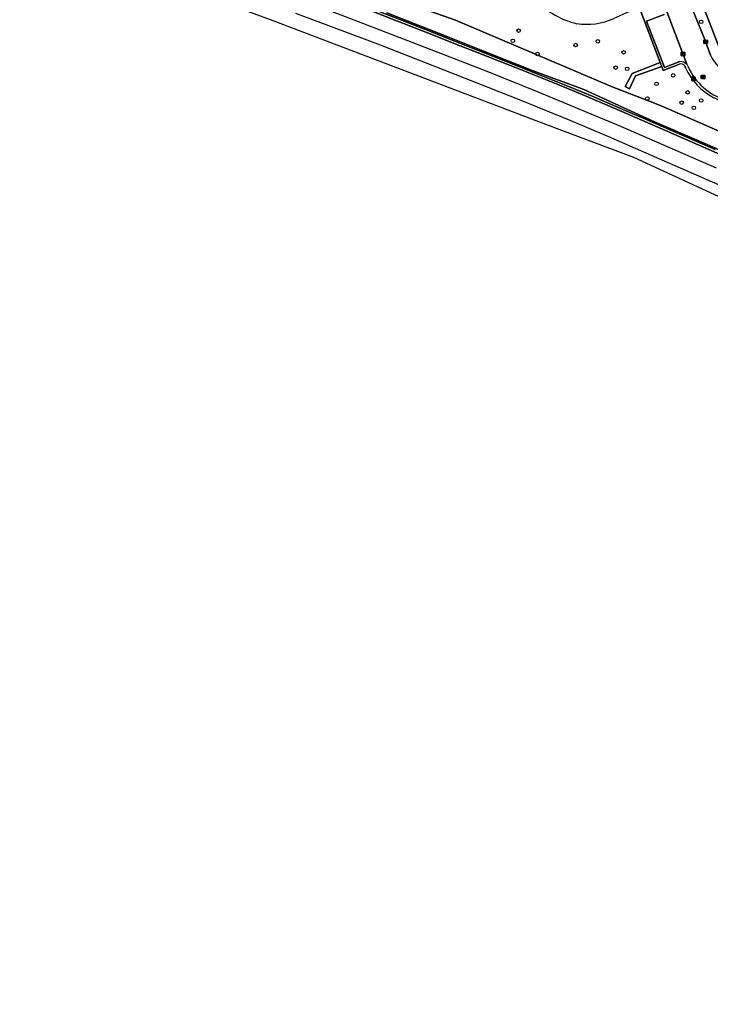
# Model space of a CAD drawing. Extents: x 162989 to 165008, y 383432 to 384338.
# Drawn here: x 163759.2 to 163951.1, y 383568.9 to 383839.9 of the extents above; entities that cross this region are included whole.
import ezdxf

# ---------------------------------------------------------------- set-up
doc = ezdxf.new("R2010")
doc.units = 0
for name, color, linetype in [('IMGEO_Boom', 7, 'Continuous'), ('IMGEO_Erf', 7, 'Continuous'), ('IMGEO_Geluidsscherm', 7, 'Continuous'), ('IMGEO_Groenvoorziening', 7, 'Continuous'), ('IMGEO_Kolk', 7, 'Continuous'), ('IMGEO_Lichtmast', 7, 'Continuous'), ('IMGEO_Parkeervlak_open', 7, 'Continuous'), ('IMGEO_Rijbaan_lokaal_open', 7, 'Continuous'), ('IMGEO_Rioolput', 7, 'Continuous'), ('IMGEO_Spoor', 7, 'Continuous'), ('IMGEO_Spoorbaan_halfverhard', 7, 'Continuous'), ('IMGEO_Terreindeel_gesloten', 7, 'Continuous'), ('IMGEO_Voetpad_open', 7, 'Continuous')]:
    doc.layers.add(name, color=color, linetype=linetype)

msp = doc.modelspace()

# ---------------------------------------------------------------- linework, layer by layer
at = {"layer": 'IMGEO_Boom'}
for centre in [(163948.5, 383839.27), (163897.8, 383836.84), (163896.21, 383834.01), (163919.79, 383833.86), (163903.05, 383830.32), (163913.64, 383832.83), (163926.95, 383830.81), (163924.73, 383826.56), (163927.94, 383826.23), (163936.08, 383822.05), (163940.71, 383824.43), (163944.75, 383819.67), (163933.55, 383817.99), (163943.09, 383816.84), (163948.48, 383817.41), (163946.47, 383815.38)]:
    msp.add_circle(centre, 0.489, dxfattribs=at)
at = {"layer": 'IMGEO_Erf'}
msp.add_lwpolyline([(163948.11, 383846.15), (163954.14, 383830.49)], dxfattribs=at)
at = {"layer": 'IMGEO_Geluidsscherm'}
msp.add_lwpolyline([(163861.23, 383841.81), (163878.61, 383834.88), (163887.89, 383831.22), (163901.84, 383825.68), (163906.53, 383823.91), (163911.23, 383822.2), (163915.9, 383820.44), (163919.18, 383819.04), (163935.57, 383811.54), (163949.28, 383805.58), (163958.49, 383801.55)], dxfattribs=at)
at = {"layer": 'IMGEO_Groenvoorziening'}
for points in [[(164000, 383788.52), (163938.07, 383815.68), (163935.03, 383816.87), (163923.82, 383821.25), (163880.24, 383839.72), (163846.3, 383851.79)], [(163846.3, 383851.79), (163880.24, 383839.72), (163923.82, 383821.25), (163935.03, 383816.87), (163938.07, 383815.68), (164000, 383788.52), (164001.43, 383787.89), (164020.11, 383778.24), (164032.96, 383772.18), (164060.58, 383757.96), (164061.83, 383760.6), (164063.02, 383763.1), (164000, 383794.52), (163952.06, 383818.13)], [(163861.23, 383841.81), (163878.61, 383834.88), (163887.89, 383831.22), (163901.84, 383825.68), (163906.53, 383823.91), (163911.23, 383822.2), (163915.9, 383820.44), (163919.18, 383819.04), (163935.57, 383811.54), (163949.28, 383805.58), (163958.49, 383801.55)], [(163942.47, 383827.49), (163937.95, 383825.77), (163937.54, 383826.86), (163930.22, 383824.23), (163928.56, 383820.67), (163927.43, 383821.27), (163929.37, 383824.94), (163937.11, 383827.97), (163931.18, 383843.62), (163928.37, 383842.08), (163924.22, 383840.17)], [(163944.18, 383826.51), (163943.93, 383827.05)]]:
    msp.add_lwpolyline(points, dxfattribs=at)
for centre, radius, start, end in [((163919.57, 383861.77), 23.69, 224.876, 256.299), ((163916.61, 383857.52), 18.94, 261.9673, 293.7031), ((163942.96, 383826.47), 1.13, 31.0455, 115.3755), ((163960.07, 383833.56), 17.39, 203.925, 242.5515)]:
    msp.add_arc(centre, radius, start, end, dxfattribs=at)
at = {"layer": 'IMGEO_Kolk'}
for p, q in [((163949.22, 383833.29), (163949.22, 383834.14)), ((163949.29, 383834.21), (163950.14, 383834.21)), ((163949.48, 383833.71), (163949.48, 383833.72)), ((163949.52, 383833.76), (163949.92, 383833.76)), ((163949.91, 383833.67), (163949.52, 383833.67)), ((163949.73, 383833.43), (163949.7, 383833.43)), ((163949.71, 383833.99), (163949.73, 383833.99)), ((163949.96, 383833.72), (163949.96, 383833.71)), ((163950.22, 383834.14), (163950.22, 383833.29)), ((163942.94, 383829.88), (163942.94, 383830.74)), ((163943.01, 383830.81), (163943.86, 383830.81)), ((163943.94, 383830.74), (163943.94, 383829.88)), ((163950.14, 383833.21), (163949.29, 383833.21)), ((163943.86, 383829.81), (163943.01, 383829.81)), ((163943.19, 383830.3), (163943.19, 383830.32)), ((163943.63, 383830.27), (163943.23, 383830.27)), ((163943.24, 383830.35), (163943.64, 383830.35)), ((163943.42, 383830.59), (163943.45, 383830.59)), ((163943.45, 383830.03), (163943.42, 383830.03)), ((163943.68, 383830.32), (163943.68, 383830.3))]:
    msp.add_line(p, q, dxfattribs=at)
for points in [[(163949.22, 383833.29), (163949.22, 383834.14)], [(163949.29, 383834.21), (163950.14, 383834.21)], [(163950.22, 383834.14), (163950.22, 383833.29)], [(163942.94, 383829.88), (163942.94, 383830.74)], [(163943.01, 383830.81), (163943.86, 383830.81)], [(163943.94, 383830.74), (163943.94, 383829.88)], [(163950.14, 383833.21), (163949.29, 383833.21)], [(163943.86, 383829.81), (163943.01, 383829.81)]]:
    msp.add_lwpolyline(points, dxfattribs=at)
for centre, radius, start, end in [((163949.29, 383834.14), 0.0765, 91.552, 178.448), ((163949.29, 383834.14), 0.0765, 91.552, 178.448), ((163949.52, 383833.72), 0.0403, 85.8775, 175.7526), ((163949.51, 383833.71), 0.0366, 178.938, 274.7102), ((163949.92, 383833.71), 0.043, 264.8664, 352.4533), ((163949.92, 383833.72), 0.0386, 1.7309, 96.639), ((163950.14, 383834.14), 0.0765, 1.552, 88.448), ((163950.14, 383834.14), 0.0765, 1.552, 88.448), ((163943.01, 383830.74), 0.0765, 91.552, 178.448), ((163943.01, 383830.74), 0.0765, 91.552, 178.448), ((163943.86, 383830.74), 0.0765, 1.552, 88.448), ((163943.86, 383830.74), 0.0765, 1.552, 88.448), ((163949.29, 383833.29), 0.0765, 181.552, 268.448), ((163949.29, 383833.29), 0.0765, 181.552, 268.448), ((163950.14, 383833.29), 0.0765, 271.552, 358.448), ((163950.14, 383833.29), 0.0765, 271.552, 358.448), ((163943.01, 383829.89), 0.0765, 181.552, 268.448), ((163943.01, 383829.89), 0.0765, 181.552, 268.448), ((163943.24, 383830.31), 0.0403, 85.8775, 175.7526), ((163943.23, 383830.3), 0.0366, 178.938, 274.7102), ((163943.64, 383830.31), 0.043, 264.8664, 352.4533), ((163943.64, 383830.32), 0.0386, 1.7309, 96.639), ((163943.86, 383829.89), 0.0765, 271.552, 358.448), ((163943.86, 383829.89), 0.0765, 271.552, 358.448)]:
    msp.add_arc(centre, radius, start, end, dxfattribs=at)
for centre, major_axis, ratio, start_param, end_param in [((163949.7, 383833.71), (-0.387, 0.002), 0.722429, 4.712389, 7.853982), ((163949.73, 383833.71), (-0.39, 0.002), 0.717154, 1.570796, 4.712389), ((163943.42, 383830.31), (-0.387, 0.002), 0.722429, 4.712389, 7.853982), ((163943.45, 383830.31), (-0.39, 0.002), 0.717154, 1.570796, 4.712389)]:
    msp.add_ellipse(centre, major_axis=major_axis, ratio=ratio, start_param=start_param, end_param=end_param, dxfattribs=at)
at = {"layer": 'IMGEO_Lichtmast'}
for p, q in [((163945.88, 383823.02), (163945.88, 383823.82)), ((163945.88, 383823.82), (163945.88, 383823.02)), ((163945.98, 383823.92), (163946.77, 383823.92)), ((163946.77, 383823.92), (163945.98, 383823.92)), ((163946.77, 383822.92), (163945.98, 383822.92)), ((163945.98, 383822.92), (163946.77, 383822.92)), ((163946.87, 383823.82), (163946.87, 383823.02)), ((163946.87, 383823.02), (163946.87, 383823.82))]:
    msp.add_line(p, q, dxfattribs=at)
msp.add_lwpolyline([(163946.3, 383823.8), (163946.45, 383823.8), (163946.45, 383823.05), (163946.3, 383823.05), (163946.3, 383823.8)], dxfattribs=at)
for centre, start, end in [((163945.98, 383823.82), 90, 180), ((163945.98, 383823.82), 90, 180), ((163945.98, 383823.02), 180, 270), ((163945.98, 383823.02), 180, 270), ((163946.77, 383823.82), 0, 90), ((163946.77, 383823.82), 360, 90), ((163946.77, 383823.02), 270, 0), ((163946.77, 383823.02), 270, 0)]:
    msp.add_arc(centre, 0.1, start, end, dxfattribs=at)
at = {"layer": 'IMGEO_Parkeervlak_open'}
for points in [[(163944.48, 383827.55), (163938.8, 383842.61)], [(163938.22, 383841.35), (163933.33, 383839.44), (163938.31, 383826.58), (163942.57, 383828.21)]]:
    msp.add_lwpolyline(points, dxfattribs=at)
msp.add_arc((163942.57, 383825.09), 3.12, 52.118, 89.8808, dxfattribs=at)
at = {"layer": 'IMGEO_Rijbaan_lokaal_open'}
for points in [[(163949.41, 383834.53), (163946.59, 383841.63), (163945.05, 383845.6)], [(163938.71, 383842.84), (163938.8, 383842.61), (163944.48, 383827.55)], [(163951.08, 383830.04), (163949.41, 383834.53)]]:
    msp.add_lwpolyline(points, dxfattribs=at)
for centre, radius, start, end in [((163960.62, 383834.25), 10.42, 203.8119, 248.6834), ((163960.6, 383834.15), 17.42, 202.2605, 249.0004)]:
    msp.add_arc(centre, radius, start, end, dxfattribs=at)
at = {"layer": 'IMGEO_Rioolput'}
for p, q in [((163948.47, 383823.54), (163948.47, 383824.39)), ((163948.54, 383824.47), (163949.39, 383824.47)), ((163949.39, 383823.47), (163948.54, 383823.47)), ((163948.73, 383823.96), (163948.73, 383823.97)), ((163948.77, 383824.01), (163949.17, 383824.01)), ((163949.16, 383823.92), (163948.77, 383823.92)), ((163948.98, 383823.69), (163948.95, 383823.69)), ((163948.96, 383824.25), (163948.98, 383824.25)), ((163949.21, 383823.97), (163949.21, 383823.96)), ((163949.47, 383824.39), (163949.47, 383823.54))]:
    msp.add_line(p, q, dxfattribs=at)
for points in [[(163948.47, 383823.54), (163948.47, 383824.39)], [(163948.54, 383824.47), (163949.39, 383824.47)], [(163949.39, 383823.47), (163948.54, 383823.47)], [(163949.47, 383824.39), (163949.47, 383823.54)]]:
    msp.add_lwpolyline(points, dxfattribs=at)
for centre, radius, start, end in [((163948.54, 383824.39), 0.0765, 91.552, 178.448), ((163948.54, 383824.39), 0.0765, 91.552, 178.448), ((163948.54, 383823.54), 0.0765, 181.552, 268.448), ((163948.54, 383823.54), 0.0765, 181.552, 268.448), ((163948.77, 383823.97), 0.0403, 85.8775, 175.7526), ((163948.76, 383823.96), 0.0366, 178.938, 274.7102), ((163949.17, 383823.97), 0.043, 264.8664, 352.4533), ((163949.17, 383823.97), 0.0386, 1.7309, 96.639), ((163949.39, 383824.39), 0.0765, 1.552, 88.448), ((163949.39, 383824.39), 0.0765, 1.552, 88.448), ((163949.39, 383823.54), 0.0765, 271.552, 358.448), ((163949.39, 383823.54), 0.0765, 271.552, 358.448)]:
    msp.add_arc(centre, radius, start, end, dxfattribs=at)
for centre, major_axis, ratio, start_param, end_param in [((163948.95, 383823.97), (-0.387, 0.002), 0.722429, 4.712389, 7.853982), ((163948.98, 383823.97), (-0.39, 0.002), 0.717154, 1.570796, 4.712389)]:
    msp.add_ellipse(centre, major_axis=major_axis, ratio=ratio, start_param=start_param, end_param=end_param, dxfattribs=at)
at = {"layer": 'IMGEO_Spoor'}
for points in [[(163835.8, 383841.64), (163859.38, 383832.87), (163879.65, 383824.94), (163898.4, 383817.48), (163912.05, 383811.93), (163922.75, 383807.43), (163957.51, 383792.27), (163984.88, 383779.84), (164004.49, 383770.65), (164040.21, 383753.11), (164075.92, 383734.55), (164089.09, 383727.44), (164121.24, 383709.67), (164140.02, 383698.84), (164156.17, 383689.37), (164185.76, 383671.48), (164206.77, 383658.4), (164224.85, 383646.79), (164260.65, 383622.72), (164276.55, 383611.67), (164293.9, 383599.35), (164306.99, 383589.9), (164317.03, 383582.49), (164327.92, 383574.3)], [(163844.81, 383842.61), (163875.4, 383830.86), (163889.45, 383825.36), (163902.99, 383819.89), (163926.05, 383810.28), (163952.7, 383798.75)]]:
    msp.add_lwpolyline(points, dxfattribs=at)
at = {"layer": 'IMGEO_Spoorbaan_halfverhard'}
for points in [[(163759.2, 383865.62), (163829.51, 383839.6), (163903.34, 383811.62), (163911.23, 383808.63), (163929.73, 383801.71), (163973.48, 383781.54), (163992.13, 383773.81), (164034.24, 383751.96), (164073.3, 383732.09), (164154.08, 383686.49), (164208.5, 383652.07), (164251.65, 383623.73), (164276.55, 383606.14), (164322.03, 383574.01), (164329.28, 383568.89)], [(163954.39, 383802.19), (163937.1, 383809.76), (163923.68, 383815.57), (163916.11, 383818.83), (163913.21, 383820.03), (163907.1, 383822.5), (163897.88, 383826.2), (163889.13, 383829.63), (163881.57, 383832.62), (163872.46, 383836.2), (163864.15, 383839.49), (163854.52, 383843.29)], [(163859.1, 383842.17), (163867.65, 383838.8), (163880.07, 383833.92), (163884.75, 383832.06), (163890.62, 383829.72), (163896.23, 383827.5), (163911.51, 383821.43), (163918.68, 383818.41), (163927.38, 383814.68), (163933.71, 383811.93), (163941.58, 383808.5), (163952.35, 383803.79)], [(163958.49, 383801.55), (163949.28, 383805.58), (163935.57, 383811.54), (163919.18, 383819.04), (163915.9, 383820.44), (163911.23, 383822.2), (163906.53, 383823.91), (163901.84, 383825.68), (163887.89, 383831.22), (163878.61, 383834.88), (163861.23, 383841.81)]]:
    msp.add_lwpolyline(points, dxfattribs=at)
at = {"layer": 'IMGEO_Terreindeel_gesloten'}
for points in [[(163854.52, 383843.29), (163864.15, 383839.49), (163872.46, 383836.2), (163881.57, 383832.62), (163889.13, 383829.63), (163897.88, 383826.2), (163907.1, 383822.5), (163913.21, 383820.03), (163916.11, 383818.83), (163923.68, 383815.57), (163937.1, 383809.76), (163954.39, 383802.19)], [(163952.35, 383803.79), (163941.58, 383808.5), (163933.71, 383811.93), (163927.38, 383814.68), (163918.68, 383818.41), (163911.51, 383821.43), (163896.23, 383827.5), (163890.62, 383829.72), (163884.75, 383832.06), (163880.07, 383833.92), (163867.65, 383838.8), (163859.1, 383842.17)]]:
    msp.add_lwpolyline(points, dxfattribs=at)
at = {"layer": 'IMGEO_Voetpad_open'}
for points in [[(163936.2, 383845.58), (163931.18, 383843.62), (163937.11, 383827.97), (163937.54, 383826.86), (163937.95, 383825.77), (163942.47, 383827.49)], [(163945.05, 383845.6), (163946.59, 383841.63), (163949.41, 383834.53), (163951.08, 383830.04)], [(163954.14, 383830.49), (163948.11, 383846.15)], [(163942.57, 383828.21), (163938.31, 383826.58), (163933.33, 383839.44), (163938.22, 383841.35)], [(163943.93, 383827.05), (163944.18, 383826.51)]]:
    msp.add_lwpolyline(points, dxfattribs=at)
msp.add_lwpolyline([(163937.54, 383826.86), (163937.11, 383827.97), (163929.37, 383824.94), (163927.43, 383821.27), (163928.56, 383820.67), (163930.22, 383824.23)], close=True, dxfattribs=at)
for centre, radius, start, end in [((163919.57, 383861.77), 23.69, 224.876, 256.299), ((163916.61, 383857.52), 18.94, 261.9673, 293.7031), ((163942.57, 383825.09), 3.12, 52.118, 89.8808), ((163960.62, 383834.25), 10.42, 203.8119, 248.6834), ((163942.96, 383826.47), 1.13, 31.0455, 115.3755), ((163960.07, 383833.56), 17.39, 203.925, 242.5515), ((163960.6, 383834.15), 17.42, 202.2605, 249.0004)]:
    msp.add_arc(centre, radius, start, end, dxfattribs=at)

doc.saveas('drawing.dxf')
